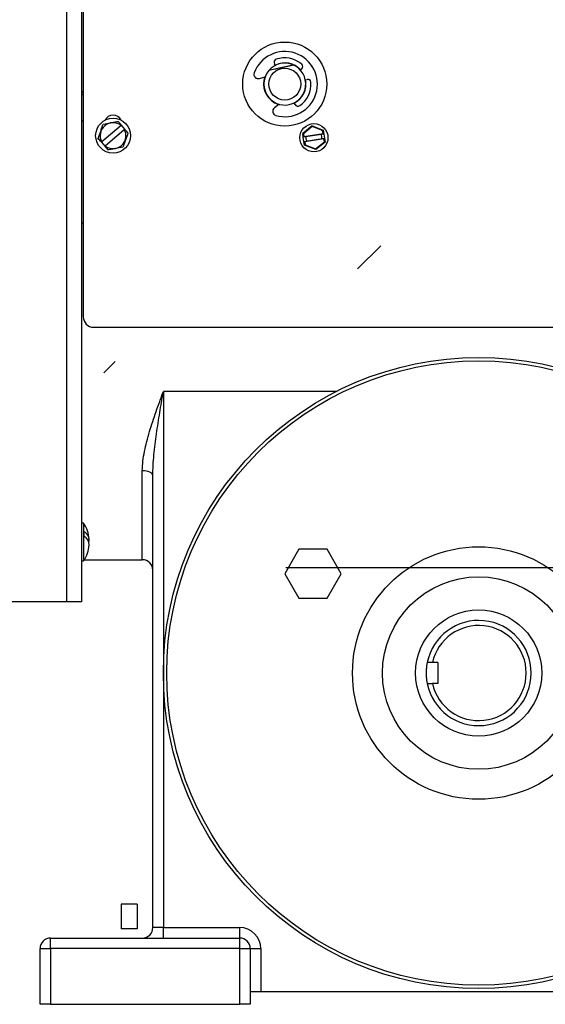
# Model space of a CAD drawing. Header units: inches. Extents: x 170 to 284, y 215 to 248.
# Tile 326 of 656: x 186.556 to 186.768, y 243.678 to 244.075. Entities that reach past the tile are written whole.
import ezdxf

# ---------------------------------------------------------------- set-up
doc = ezdxf.new("R2010")
doc.units = ezdxf.units.IN
doc.header["$LTSCALE"] = 0.25
doc.header["$MEASUREMENT"] = 0
doc.layers.add('ANNOTATIONS', color=1, linetype='Continuous')
doc.layers.add('LH BENCH MOUNT', color=7, linetype='Continuous')
doc.styles.add('ARIAL', font='arial.ttf', dxfattribs={"height": 0.09375})
doc.dimstyles.new('STANDARD$0', dxfattribs={"dimtxt": 0.09375, "dimasz": 0.09375, "dimexe": 0.03125, "dimexo": 0.046875, "dimgap": 0.09, "dimtad": 0, "dimtih": 1, "dimtoh": 1, "dimdec": 4, "dimzin": 0, "dimdsep": 46, "dimtxsty": 'ARIAL', "dimcen": 0.09, "dimadec": 0, "dimazin": 0, "dimtfac": 1, "dimtdec": 4, "dimtofl": 0, "dimtmove": 0, "dimatfit": 1, "dimfxl": 1, "dimtolj": 1, "dimtzin": 0, "dimarcsym": 0})

# ---------------------------------------------------------------- blocks, each defined once
blk = doc.blocks.new('*D18')
at = {"layer": 'ANNOTATIONS', "color": 0, "lineweight": -2, "transparency": 16777216}
for p, q in [((185.9644948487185, 245.1675370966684), (185.9644948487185, 245.9014140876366)), ((187.3643717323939, 244.0675010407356), (187.3643717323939, 245.9014140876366)), ((186.0582448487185, 245.8701640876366), (186.3541591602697, 245.8701640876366)), ((187.2706217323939, 245.8701640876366), (186.9747074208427, 245.8701640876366))]:
    blk.add_line(p, q, dxfattribs=at)
at = {"layer": 'ANNOTATIONS', "color": 0, "transparency": 16777216}
for points in [[(186.0582448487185, 245.8857890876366), (186.0582448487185, 245.8545390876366), (185.9644948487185, 245.8701640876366)], [(187.2706217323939, 245.8857890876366), (187.2706217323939, 245.8545390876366), (187.3643717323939, 245.8701640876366)]]:
    blk.add_solid(points, dxfattribs=at)
at = {"layer": 'defpoints', "color": 0, "transparency": 16777216}
for p in [(187.3643717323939, 245.8701640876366), (185.9644948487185, 245.1206620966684), (187.3643717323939, 244.0206260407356)]:
    blk.add_point(p, dxfattribs=at)
at = {"layer": 'ANNOTATIONS', "color": 0, "transparency": 16777216, "insert": (186.6644332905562, 245.8701640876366), "char_height": 0.09375, "attachment_point": 5, "style": 'ARIAL'}
blk.add_mtext('\\A1;DIM "A"', dxfattribs=at)

msp = doc.modelspace()

# ---------------------------------------------------------------- hatches: boundary and pattern name
at = {"layer": 'LH BENCH MOUNT'}
h = msp.add_hatch(dxfattribs=at)
h.set_pattern_fill('ANSI31', color=256, scale=0.34241245, angle=2.8e-322, style=0)
h.set_pattern_definition([(45, (176.1263761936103, 238.0091787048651), (-0.03026527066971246, 0.03026527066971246), [])])
edge = h.paths.add_edge_path(flags=0)
edge.add_arc((186.41301658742, 243.9014011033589), 0.021400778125, 89.9999999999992, 390.52248781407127, ccw=False)
edge.add_line((186.41301658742, 243.9228018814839), (186.485779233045, 243.9228018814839))
edge.add_arc((186.485779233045, 244.3336968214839), 0.4108949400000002, 270, 450.0000000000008)
edge.add_line((186.485779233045, 244.7445917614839), (186.00212164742, 244.7445917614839))
edge.add_arc((186.00212164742, 244.7488719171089), 0.004280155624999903, 180.0000000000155, 269.9999999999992, ccw=False)
edge.add_line((185.997841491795, 244.7488719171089), (185.997841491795, 244.7916734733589))
edge.add_arc((186.00212164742, 244.7916734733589), 0.004280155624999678, 360, 540, ccw=False)
edge.add_line((186.006401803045, 244.7916734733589), (186.006401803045, 244.7488719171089))
edge.add_line((186.006401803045, 244.7488719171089), (186.003169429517, 244.7488719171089))
edge.add_line((186.003169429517, 244.7488719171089), (186.003169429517, 244.7916734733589))
edge.add_arc((186.00212164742, 244.7916734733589), 0.001047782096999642, 360, 540.0000000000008)
edge.add_line((186.001073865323, 244.7916734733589), (186.001073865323, 244.7488719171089))
edge.add_arc((186.00212164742, 244.7488719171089), 0.001047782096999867, 180, 270)
edge.add_line((186.00212164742, 244.7478241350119), (186.485779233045, 244.7478241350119))
edge.add_arc((186.485779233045, 244.3336968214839), 0.4141273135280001, 269.9999999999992, 450, ccw=False)
edge.add_line((186.485779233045, 243.9195695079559), (186.41301658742, 243.9195695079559))
edge.add_arc((186.41301658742, 243.9014011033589), 0.018168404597, 450.0000000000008, 750.5224878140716)
edge.add_arc((186.4277648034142, 243.9100962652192), 0.001047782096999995, 390.5224878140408, 495.0000000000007)
edge.add_line((186.4270239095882, 243.9108371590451), (186.4183287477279, 243.9021419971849))
edge.add_line((186.4183287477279, 243.9021419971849), (186.4160431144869, 243.9044276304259))
edge.add_line((186.4160431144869, 243.9044276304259), (186.4247382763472, 243.9131227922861))
edge.add_arc((186.4277648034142, 243.9100962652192), 0.004280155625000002, 390.522487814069, 495.0000000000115, ccw=False)

# ---------------------------------------------------------------- linework, layer by layer
at = {"layer": 'ANNOTATIONS'}
msp.add_line((186.6632815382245, 243.8543193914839), (187.6008805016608, 243.8543193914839), dxfattribs=at)
at = {"layer": 'LH BENCH MOUNT'}
for p, q in [((186.5815543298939, 244.1079659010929), (186.5815543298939, 243.9553765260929)), ((186.5747725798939, 244.1001590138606), (186.5747725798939, 243.8404858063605)), ((186.5808761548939, 244.1001590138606), (186.5808761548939, 243.8404858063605)), ((186.6590079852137, 244.0566902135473), (186.6586670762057, 244.0573611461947)), ((186.6590858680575, 244.0567671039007), (186.6591008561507, 244.0567366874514)), ((186.6652188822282, 244.0572667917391), (186.665253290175, 244.0572920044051)), ((186.6696937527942, 244.0553046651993), (186.6691339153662, 244.0548017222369)), ((186.6526090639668, 244.0514086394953), (186.6549161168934, 244.0521111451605)), ((186.6544987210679, 244.0507499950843), (186.6548753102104, 244.0520987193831)), ((186.6711177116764, 244.0508974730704), (186.6718540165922, 244.0510531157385)), ((186.6544446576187, 244.0507380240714), (186.6544987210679, 244.0507499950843)), ((186.6545422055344, 244.0474998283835), (186.6544590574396, 244.0474833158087)), ((186.6712361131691, 244.0475575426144), (186.6711820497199, 244.0475455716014)), ((186.5815543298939, 244.0463231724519), (186.5808761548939, 244.0456449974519)), ((186.5815543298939, 244.0446274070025), (186.5808761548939, 244.0453055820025)), ((186.6559548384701, 244.0441738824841), (186.655900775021, 244.0441619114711)), ((186.6564524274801, 244.0435491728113), (186.6564779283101, 244.0435715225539)), ((186.6707686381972, 244.04609929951), (186.6707276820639, 244.0460873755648)), ((186.6605617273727, 244.0410001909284), (186.6586340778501, 244.0395509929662)), ((186.6587259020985, 244.0416585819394), (186.6604766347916, 244.040936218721)), ((186.6670136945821, 244.040934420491), (186.6666727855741, 244.0416053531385)), ((186.5968180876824, 244.03243845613), (186.5890472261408, 244.0258254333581)), ((186.5982861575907, 244.0310162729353), (186.5969675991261, 244.0325656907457)), ((186.6738158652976, 244.0323100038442), (186.6700593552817, 244.0292651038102)), ((186.6738650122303, 244.0320006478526), (186.6703518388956, 244.0291529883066)), ((186.6738158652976, 244.0323100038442), (186.678331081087, 244.0305792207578)), ((186.6780877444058, 244.0303819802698), (186.6738650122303, 244.0320006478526)), ((186.5903657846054, 244.0242760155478), (186.598136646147, 244.0308890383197)), ((186.598136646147, 244.0308890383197), (186.5982861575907, 244.0310162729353)), ((186.6703070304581, 244.0277061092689), (186.6700593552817, 244.0292651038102)), ((186.6785787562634, 244.0290202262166), (186.6703070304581, 244.0277061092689)), ((186.6705703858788, 244.026048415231), (186.6703070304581, 244.0277061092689)), ((186.6703518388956, 244.0291529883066), (186.6705323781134, 244.0280165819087)), ((186.6705323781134, 244.0280165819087), (186.6782682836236, 244.0292455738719)), ((186.6705703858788, 244.026048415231), (186.6788421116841, 244.0273625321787)), ((186.6782682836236, 244.0292455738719), (186.6780877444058, 244.0303819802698)), ((186.678331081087, 244.0305792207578), (186.6785787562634, 244.0290202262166)), ((186.6785787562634, 244.0290202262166), (186.6788421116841, 244.0273625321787)), ((186.6788421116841, 244.0273625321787), (186.6790897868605, 244.0258035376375)), ((186.5888977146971, 244.0256981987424), (186.5902162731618, 244.0241487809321)), ((186.5902162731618, 244.0241487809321), (186.5903657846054, 244.0242760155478)), ((186.5902162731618, 244.0241487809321), (186.5915394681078, 244.0225939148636)), ((186.6708180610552, 244.0244894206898), (186.6705703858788, 244.026048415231)), ((186.6753332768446, 244.0227586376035), (186.6708180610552, 244.0244894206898)), ((186.6786167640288, 244.0270520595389), (186.6708808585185, 244.0258230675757)), ((186.6708808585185, 244.0258230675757), (186.6710613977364, 244.0246866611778)), ((186.6710613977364, 244.0246866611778), (186.6752841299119, 244.023067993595)), ((186.6752841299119, 244.023067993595), (186.6787973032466, 244.025915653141)), ((186.6790897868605, 244.0258035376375), (186.6753332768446, 244.0227586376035)), ((186.6787973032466, 244.025915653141), (186.6786167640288, 244.0270520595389)), ((186.5815543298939, 243.9930751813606), (186.5808761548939, 243.9930751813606)), ((186.5857929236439, 243.9511379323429), (186.8124804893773, 243.9511379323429)), ((186.6138693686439, 243.9252576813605), (186.6138693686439, 243.8117990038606)), ((186.6836143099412, 243.9252576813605), (186.6138693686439, 243.9252576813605)), ((186.6053921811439, 243.8574401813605), (186.6053921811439, 243.8933435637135)), ((186.6096307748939, 243.7092250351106), (186.6096307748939, 243.8913489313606)), ((186.5817238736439, 243.8721911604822), (186.5808761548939, 243.8721911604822)), ((186.5817238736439, 243.8721911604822), (186.5817238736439, 243.8679921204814)), ((186.5819358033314, 243.8668715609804), (186.5819358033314, 243.8687519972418)), ((186.5817238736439, 243.8679921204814), (186.5817238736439, 243.8570000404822)), ((186.6685495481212, 243.8616787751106), (186.6628721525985, 243.8518452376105)), ((186.6799043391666, 243.8616787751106), (186.6685495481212, 243.8616787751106)), ((186.6855817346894, 243.8518452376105), (186.6799043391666, 243.8616787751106)), ((186.5808761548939, 243.8570000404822), (186.5817238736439, 243.8570000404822)), ((186.582006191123, 243.8574401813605), (186.6053921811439, 243.8574401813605)), ((186.6628721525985, 243.8518452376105), (186.6685495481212, 243.8420117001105)), ((186.6799043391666, 243.8420117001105), (186.6855817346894, 243.8518452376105)), ((186.6685495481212, 243.8420117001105), (186.6799043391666, 243.8420117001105)), ((186.5747725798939, 243.8404858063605), (186.5464587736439, 243.8404858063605)), ((186.5808761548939, 243.8404858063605), (186.5747725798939, 243.8404858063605)), ((186.7245475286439, 243.8160375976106), (186.7223434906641, 243.8160375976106)), ((186.7245475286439, 243.8160375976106), (186.7245475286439, 243.8075604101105)), ((186.6138693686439, 243.8117990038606), (186.6138693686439, 243.7092250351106)), ((186.7245475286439, 243.8075604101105), (186.7223434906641, 243.8075604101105)), ((186.5969149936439, 243.7186054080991), (186.5969149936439, 243.7087526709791)), ((186.6032728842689, 243.7186054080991), (186.5969149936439, 243.7186054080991)), ((186.6032728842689, 243.7186054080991), (186.6032728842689, 243.7087526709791)), ((186.6032728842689, 243.7087526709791), (186.5969149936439, 243.7087526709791)), ((186.6138693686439, 243.7092250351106), (186.6096307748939, 243.7092250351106)), ((186.6138693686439, 243.7049864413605), (186.6138693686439, 243.7092250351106)), ((186.6138693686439, 243.7092250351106), (186.6446754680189, 243.7092250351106)), ((186.6446754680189, 243.7049864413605), (186.6446754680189, 243.7092250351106)), ((186.5683807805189, 243.7007478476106), (186.5683807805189, 243.7049864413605)), ((186.5683807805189, 243.7049864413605), (186.6446754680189, 243.7049864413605)), ((186.6446754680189, 243.7007478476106), (186.6446754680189, 243.7049864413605)), ((186.5641421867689, 243.6783002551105), (186.5641421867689, 243.7007478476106)), ((186.5641421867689, 243.7007478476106), (186.5683807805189, 243.7007478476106)), ((186.5683807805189, 243.7007478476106), (186.5683807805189, 243.6783002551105)), ((186.6446754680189, 243.7007478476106), (186.5683807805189, 243.7007478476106)), ((186.6446754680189, 243.6783002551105), (186.6446754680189, 243.7007478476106)), ((186.6446754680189, 243.7007478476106), (186.6489140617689, 243.7007478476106)), ((186.6489140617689, 243.7007478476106), (186.6489140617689, 243.6783002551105)), ((186.6489140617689, 243.7007478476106), (186.6531526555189, 243.7007478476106)), ((186.6531526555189, 243.7007478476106), (186.6531526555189, 243.6833865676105)), ((186.6531526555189, 243.6833865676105), (186.6489140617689, 243.6833865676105)), ((186.8289017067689, 243.6833865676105), (186.6531526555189, 243.6833865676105)), ((186.5683807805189, 243.6783002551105), (186.5641421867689, 243.6783002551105)), ((186.5683807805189, 243.6783002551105), (186.6446754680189, 243.6783002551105)), ((186.6489140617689, 243.6783002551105), (186.6446754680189, 243.6783002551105))]:
    msp.add_line(p, q, dxfattribs=at)
at = {"layer": 'LH BENCH MOUNT', "flags": 128}
for points in [[(186.6544987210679, 244.0507499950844), (186.6543463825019, 244.0491963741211), (186.6545089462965, 244.0474932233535)], [(186.5808761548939, 244.0342399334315), (186.5811078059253, 244.0342839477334), (186.5815543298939, 244.0343805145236)], [(186.6096307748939, 243.8913489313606), (186.6095493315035, 243.8917380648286), (186.6093081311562, 243.8921122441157), (186.6089164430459, 243.8924570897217), (186.6083893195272, 243.8927593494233), (186.6077470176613, 243.8930074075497), (186.6070142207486, 243.8931917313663), (186.6062190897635, 243.8933052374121), (186.6053921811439, 243.8933435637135)]]:
    msp.add_lwpolyline(points, dxfattribs=at)
at = {"layer": 'LH BENCH MOUNT'}
for centre, radius in [((186.6628403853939, 244.0491477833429), 0.01695437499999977), ((186.6628403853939, 244.0491477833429), 0.006425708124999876), ((186.5935919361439, 244.0283572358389), 0.007019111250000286), ((186.6745745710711, 244.0275343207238), 0.005679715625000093), ((186.7410271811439, 243.8117990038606), 0.1271578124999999), ((186.7410271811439, 243.8117990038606), 0.1258014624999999), ((186.7410271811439, 243.8117990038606), 0.05086312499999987), ((186.7410271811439, 243.8117990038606), 0.03879160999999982), ((186.7410271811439, 243.8117990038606), 0.0254315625)]:
    msp.add_circle(centre, radius, dxfattribs=at)
for centre, radius, start, end in [((186.6628403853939, 244.0491477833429), 0.01314811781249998, 253.8888673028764, 159.9824835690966), ((186.6598028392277, 244.0579382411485), 0.00127396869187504, 109.0626106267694, 206.9356754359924), ((186.6628403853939, 244.0491477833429), 0.01057444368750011, 49.80874024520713, 109.0626106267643), ((186.6628403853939, 244.0491477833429), 0.008460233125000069, 139.7741562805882, 65.19641630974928), ((186.6628403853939, 244.0491477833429), 0.008460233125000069, 65.19641630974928, 139.7741562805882), ((186.6628403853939, 244.0491477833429), 0.008545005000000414, 41.93567543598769, 116.2323606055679), ((186.6628403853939, 244.0491477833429), 0.008494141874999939, 41.93567543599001, 116.2323606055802), ((186.6688423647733, 244.0562523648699), 0.001273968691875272, 311.9356754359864, 49.80874024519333), ((186.6521067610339, 244.053058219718), 0.001724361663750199, 159.982483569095, 286.9356754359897), ((186.6628403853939, 244.0491477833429), 0.008545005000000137, 159.9301482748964, 241.2160997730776), ((186.6721174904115, 244.0498066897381), 0.001273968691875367, 4.062610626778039, 101.9356754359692), ((186.6628403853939, 244.0491477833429), 0.008494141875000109, 296.2323606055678, 349.1274193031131), ((186.6628403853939, 244.0491477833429), 0.008545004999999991, 296.2323606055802, 11.93567543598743), ((186.6628403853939, 244.0491477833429), 0.01057444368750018, 304.8087402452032, 4.062610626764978), ((186.6628403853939, 244.0491477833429), 0.008494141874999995, 349.127419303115, 11.93567543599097), ((186.6628403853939, 244.0491477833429), 0.008494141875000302, 215.843153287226, 254.200232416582), ((186.6596702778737, 244.0381726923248), 0.00172436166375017, 126.9356754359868, 253.8888673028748), ((186.6681494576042, 244.0415115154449), 0.001273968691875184, 206.9356754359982, 304.8087402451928), ((186.5935919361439, 244.0331044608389), 0.003560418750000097, 24.56859213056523, 155.431407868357), ((186.5935919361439, 244.0283572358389), 0.005202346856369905, 51.67408827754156, 209.1216459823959), ((186.5935919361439, 244.0283572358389), 0.0052023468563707, 231.674088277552, 29.12164598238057), ((186.6745745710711, 244.0275343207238), 0.003221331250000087, 168.8613232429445, 209.1927881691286), ((186.6745745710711, 244.0275343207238), 0.003221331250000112, 348.8613232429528, 29.19278816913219), ((186.5857929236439, 243.9553765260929), 0.004238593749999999, 180, 270), ((186.5703664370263, 243.8645956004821), 0.01366323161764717, 4.934287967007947, 33.77358224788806), ((186.5802834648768, 243.8654952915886), 0.003651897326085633, 345.2112975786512, 63.09835769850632), ((186.5799792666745, 243.8633827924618), 0.003999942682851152, 0.5384572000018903, 60.715850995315), ((186.5703664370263, 243.8645956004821), 0.01366323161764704, 326.226417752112, 355.0657120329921), ((186.6053921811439, 243.8532015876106), 0.00423859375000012, 359.9999999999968, 89.99999999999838), ((186.7410271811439, 243.8117990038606), 0.02119296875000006, 191.5369590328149, 168.4630409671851), ((186.7410271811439, 243.8117990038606), 0.01915844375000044, 192.7818122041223, 167.2181877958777), ((186.6053921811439, 243.7092250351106), 0.004238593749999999, 270, 0), ((186.6446754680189, 243.7007478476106), 0.008477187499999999, 0, 90), ((186.5683807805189, 243.7007478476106), 0.004238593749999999, 90, 180), ((186.6446754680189, 243.7007478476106), 0.004238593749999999, 0, 90)]:
    msp.add_arc(centre, radius, start, end, dxfattribs=at)
for points, knots in [([(186.6663895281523, 244.056827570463), (186.6660102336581, 244.0567435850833), (186.6656229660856, 244.0566578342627), (186.6648245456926, 244.0564810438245), (186.6644156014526, 244.0563904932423), (186.6635845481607, 244.0562064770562), (186.6631608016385, 244.0561126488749), (186.6625085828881, 244.0559682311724), (186.662288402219, 244.0559194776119), (186.6618417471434, 244.0558205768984), (186.6616150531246, 244.0557703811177), (186.6609434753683, 244.0556216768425), (186.6605010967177, 244.0555237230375), (186.6596257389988, 244.0553298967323), (186.6591901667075, 244.0552334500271), (186.6579327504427, 244.0549550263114), (186.6571451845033, 244.0547806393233), (186.6563809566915, 244.054611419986)], [0, 0, 0, 0, 0.1249999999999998, 0.1249999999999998, 0.2499999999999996, 0.2499999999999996, 0.3749999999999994, 0.3749999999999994, 0.4374999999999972, 0.4374999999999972, 0.4999999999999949, 0.4999999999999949, 0.6249999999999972, 0.6249999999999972, 0.7499999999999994, 0.7499999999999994, 1, 1, 1, 1]), ([(186.5875745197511, 244.027253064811), (186.5879101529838, 244.0281955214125), (186.5882504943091, 244.0291511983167), (186.588773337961, 244.0306193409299), (186.5889473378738, 244.031107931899), (186.5892896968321, 244.0320692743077), (186.5894589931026, 244.0325446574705), (186.5896269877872, 244.0330163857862)], [0, 0, 0, 0, 0.4999999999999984, 0.4999999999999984, 0.7499999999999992, 0.7499999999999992, 1, 1, 1, 1]), ([(186.5896269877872, 244.0330163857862), (186.5906109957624, 244.0331969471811), (186.591608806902, 244.0333800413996), (186.5931416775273, 244.0336613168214), (186.593651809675, 244.0337549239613), (186.5946555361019, 244.0339391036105), (186.5951518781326, 244.0340301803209), (186.59564440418, 244.0341205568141)], [0, 0, 0, 0, 0.4999999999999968, 0.4999999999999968, 0.7499999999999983, 0.7499999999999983, 1, 1, 1, 1]), ([(186.5996093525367, 244.0294614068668), (186.599273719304, 244.0285189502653), (186.5989333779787, 244.027563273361), (186.5984105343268, 244.0260951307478), (186.5982365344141, 244.0256065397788), (186.5978941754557, 244.02464519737), (186.5977248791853, 244.0241698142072), (186.5975568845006, 244.0236980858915)], [0, 0, 0, 0, 0.5, 0.5, 0.75, 0.75, 1, 1, 1, 1]), ([(186.5975568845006, 244.0236980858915), (186.5965728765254, 244.0235175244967), (186.5955750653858, 244.0233344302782), (186.5940421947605, 244.0230531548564), (186.5935320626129, 244.0229595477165), (186.5925283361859, 244.0227753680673), (186.5920319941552, 244.0226842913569), (186.5915394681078, 244.0225939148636)], [0, 0, 0, 0, 0.5, 0.5, 0.75, 0.75, 1, 1, 1, 1]), ([(186.6053921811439, 243.8933435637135), (186.6053921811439, 243.8946230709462), (186.6054834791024, 243.8959087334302), (186.6057906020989, 243.8984978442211), (186.6060071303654, 243.8998012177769), (186.6065328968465, 243.9024288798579), (186.6068423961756, 243.9037531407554), (186.6075328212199, 243.9064250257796), (186.6079116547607, 243.9077640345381), (186.6091167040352, 243.911776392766), (186.6100127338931, 243.914453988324), (186.6114245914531, 243.9184944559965), (186.6119075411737, 243.9198471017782), (186.6126393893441, 243.9218758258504), (186.6128845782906, 243.9225520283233), (186.6132533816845, 243.9235665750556), (186.6133764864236, 243.9239047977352), (186.6136228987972, 243.9245813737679), (186.6137470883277, 243.9249221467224), (186.6138693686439, 243.9252576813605)], [0, 0, 0, 0, 0.1249999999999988, 0.1249999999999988, 0.2499999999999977, 0.2499999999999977, 0.3749999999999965, 0.3749999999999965, 0.4999999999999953, 0.4999999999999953, 0.7499999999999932, 0.7499999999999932, 0.8749999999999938, 0.8749999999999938, 0.9374999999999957, 0.9374999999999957, 0.9687499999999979, 0.9687499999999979, 1, 1, 1, 1]), ([(186.6096307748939, 243.8913489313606), (186.6096307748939, 243.8927445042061), (186.6096788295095, 243.8941425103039), (186.6098381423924, 243.896944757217), (186.609949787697, 243.8983489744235), (186.6103522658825, 243.9025719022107), (186.6107100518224, 243.9054046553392), (186.6115133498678, 243.9110661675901), (186.6119603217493, 243.9138986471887), (186.6126608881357, 243.918154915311), (186.6128996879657, 243.9195754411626), (186.6132614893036, 243.9217061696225), (186.6133826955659, 243.9224164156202), (186.6136257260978, 243.9238370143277), (186.6137478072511, 243.9245488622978), (186.6138693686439, 243.9252576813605)], [0, 0, 0, 0, 0.1250000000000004, 0.1250000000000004, 0.2500000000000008, 0.2500000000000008, 0.5000000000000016, 0.5000000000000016, 0.7500000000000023, 0.7500000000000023, 0.8750000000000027, 0.8750000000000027, 0.9375000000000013, 0.9375000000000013, 1, 1, 1, 1]), ([(186.720262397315, 243.8160375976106), (186.720262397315, 243.8160375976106), (186.7202566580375, 243.8160097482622), (186.7202349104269, 243.8159010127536), (186.7202190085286, 243.8158206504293), (186.7201789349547, 243.8156074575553), (186.7201548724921, 243.8154749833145), (186.7201031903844, 243.8151683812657), (186.7200752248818, 243.8149922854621), (186.7200189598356, 243.8145983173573), (186.7199913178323, 243.8143850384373), (186.719940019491, 243.813926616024), (186.7199161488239, 243.8136784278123), (186.7198767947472, 243.8131661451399), (186.7198611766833, 243.8129019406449), (186.7198398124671, 243.8123572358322), (186.7198342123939, 243.8120759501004), (186.7198342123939, 243.8117990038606)], [0, 0, 0, 0, 0.125, 0.125, 0.25, 0.25, 0.375, 0.375, 0.5, 0.5, 0.625, 0.625, 0.75, 0.75, 0.875, 0.875, 1, 1, 1, 1]), ([(186.7198342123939, 243.8117990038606), (186.7198342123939, 243.8115219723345), (186.7198396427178, 243.8112461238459), (186.7198611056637, 243.8106968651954), (186.7198768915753, 243.8104305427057), (186.7199161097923, 243.8099201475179), (186.7199398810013, 243.8096726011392), (186.7199915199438, 243.8092111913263), (186.7200191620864, 243.8089982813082), (186.7200749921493, 243.8086073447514), (186.720103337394, 243.8084287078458), (186.7201550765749, 243.808121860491), (186.7201787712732, 243.8079914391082), (186.7202189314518, 243.8077777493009), (186.7202350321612, 243.8076963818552), (186.7202566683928, 243.8075882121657), (186.720262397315, 243.8075604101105), (186.720262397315, 243.8075604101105)], [0, 0, 0, 0, 0.125, 0.125, 0.2500000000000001, 0.2500000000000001, 0.3750000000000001, 0.3750000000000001, 0.5000000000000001, 0.5000000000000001, 0.6250000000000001, 0.6250000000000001, 0.7500000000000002, 0.7500000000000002, 0.8750000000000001, 0.8750000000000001, 1, 1, 1, 1])]:
    msp.add_open_spline(points, degree=3, knots=knots, dxfattribs=at)
for points in [[(186.5969675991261, 244.0325656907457), (186.5965160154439, 244.0330963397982), (186.5960765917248, 244.0336126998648), (186.59564440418, 244.0341205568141)], [(186.5968180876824, 244.03243845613), (186.596867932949, 244.0324808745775), (186.5969177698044, 244.0325232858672), (186.5969675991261, 244.0325656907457)], [(186.5888977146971, 244.0256981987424), (186.588446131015, 244.026228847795), (186.5880067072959, 244.0267452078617), (186.5875745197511, 244.027253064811)], [(186.5996093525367, 244.0294614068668), (186.5991763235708, 244.0299702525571), (186.5987315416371, 244.0304929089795), (186.5982861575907, 244.0310162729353)], [(186.5888977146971, 244.0256981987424), (186.5889475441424, 244.0257406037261), (186.5889973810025, 244.0257830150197), (186.5890472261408, 244.0258254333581)], [(186.7223434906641, 243.8160375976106), (186.7216489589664, 243.8160375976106), (186.7209553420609, 243.8160375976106), (186.720262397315, 243.8160375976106)], [(186.720262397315, 243.8075604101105), (186.7209553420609, 243.8075604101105), (186.7216489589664, 243.8075604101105), (186.7223434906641, 243.8075604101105)]]:
    msp.add_open_spline(points, degree=3, dxfattribs=at)

# ---------------------------------------------------------------- dimensions: what is measured, and where the dimension line sits
at = {"layer": 'ANNOTATIONS'}
dim = msp.add_linear_dim(base=(187.3643717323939, 245.8701640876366), p1=(185.9644948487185, 245.1206620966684), p2=(187.3643717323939, 244.0206260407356), text='DIM "A"', dimstyle='STANDARD$0', dxfattribs=at)
dim.commit()
dim.dimension.update_dxf_attribs({"geometry": '*D18', "text_midpoint": (186.6644332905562, 245.8701640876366)})

doc.saveas('drawing.dxf')
